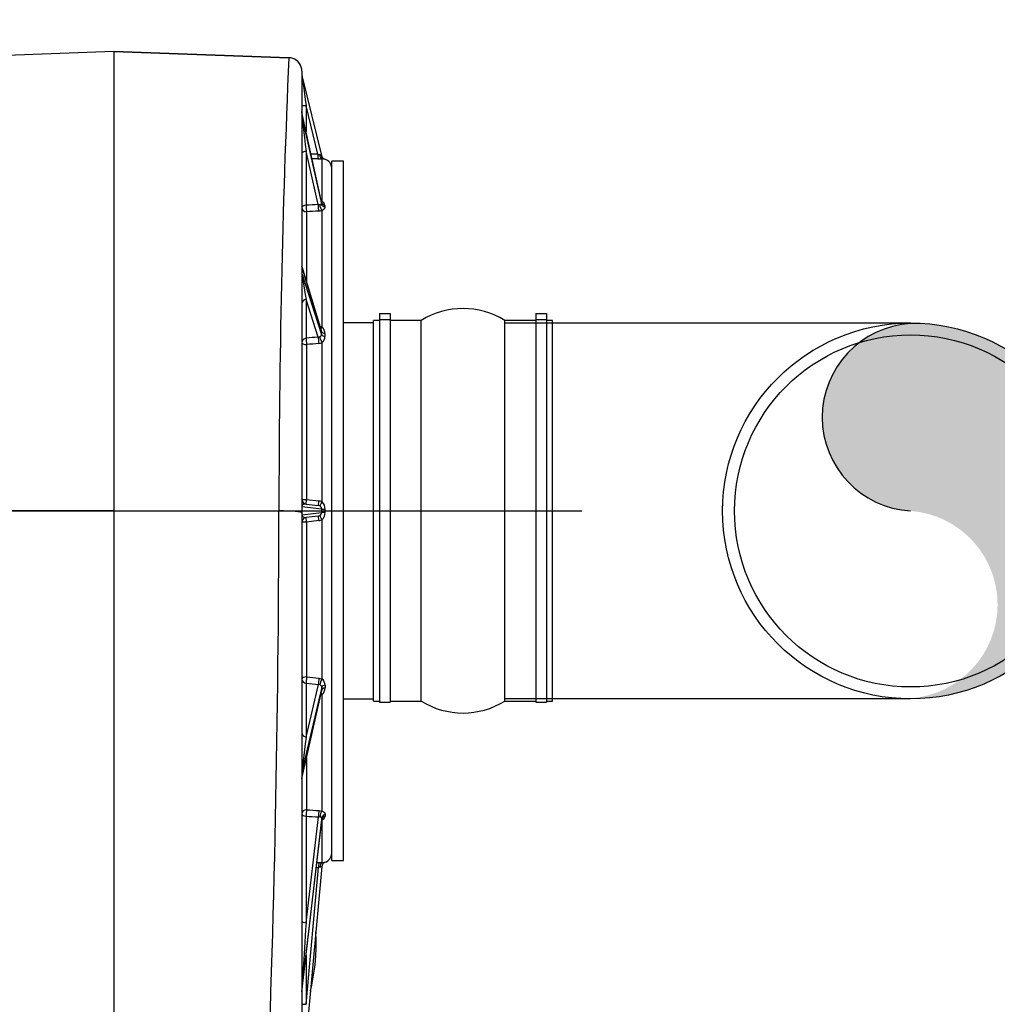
# Model space of a CAD drawing. Header units: metres. Extents: x -270273 to 328371, y -146885 to 591473.
# Tile 457 of 473: x 154530 to 155349, y 434119 to 434944. Entities that reach past the tile are written whole.
import ezdxf
from ezdxf import colors
from ezdxf.entities.mleader import LeaderData, LeaderLine
from ezdxf.math import Vec2, Vec3

# ---------------------------------------------------------------- set-up
doc = ezdxf.new("R2010")
doc.units = ezdxf.units.M
doc.layers.get('0').update_dxf_attribs({"color": 151})
doc.layers.add('Iv-status-nieuw', color=170, linetype='Continuous')
doc.layers.add('Rahmen', color=7, linetype='Continuous')
doc.styles.get("Standard").update_dxf_attribs({"font": 'iv-font.shx'})

# ---------------------------------------------------------------- blocks, each defined once
blk = doc.blocks.new('_Dot')
at = {"color": 0, "linetype": 'ByBlock', "lineweight": -2}
blk.add_line((-0.5, 0), (-1, 0), dxfattribs=at)
at = {"color": 0, "linetype": 'ByBlock', "const_width": 0.5}
blk.add_lwpolyline([(-0.25, 0, 1), (0.25, 0, 1)], format="xyb", close=True, dxfattribs=at)
blk = doc.blocks.new('Ventilator 2 A.Z.')
for p, q in [((68207.2, -8848.42), (68060.61, -8853.53)), ((68207.2, -8848.43), (68060.61, -8853.54)), ((68207.2, -8848.43), (68207.2, -8848.42)), ((68353.8, -8853.53), (68207.2, -8848.42)), ((68207.2, -8848.43), (68353.8, -8853.54)), ((68207.2, -8848.43), (68207.2, -9233.24)), ((68364.7, -8864.83), (68364.7, -9234.9)), ((68364.82, -8868.34), (68381.07, -8935.63)), ((68368.25, -8893.93), (68364.7, -8893.93)), ((68378.02, -8934.36), (68368.25, -8893.93)), ((68368.25, -8893.93), (68368.25, -8915.32)), ((68364.8, -8899.48), (68364.7, -8898.63)), ((68381.18, -8974.66), (68364.78, -8899.47)), ((68364.78, -8902.78), (68381.18, -8976.1)), ((68381.15, -8974.45), (68364.8, -8899.48)), ((68378.25, -8976.63), (68368.25, -8931.95)), ((68368.25, -8931.95), (68368.25, -8977.23)), ((68381.7, -8974.2), (68381.7, -8938.33)), ((68389.7, -9526.24), (68389.7, -8940.24)), ((68399.7, -8940.24), (68389.7, -8940.24)), ((68399.7, -9526.24), (68399.7, -8940.24)), ((68381.18, -8976.1), (68381.18, -8974.66)), ((68383.97, -8977.34), (68383.97, -8978.76)), ((68368.7, -8982.61), (68368.7, -9041.31)), ((68381.7, -9079.42), (68381.7, -8981.48)), ((68381.26, -9083.07), (68364.75, -9028.59)), ((68364.75, -9034.33), (68381.26, -9085.55)), ((68381.15, -9082.36), (68364.88, -9028.67)), ((68378.4, -9087.64), (68368.25, -9056.15)), ((68368.25, -9056.15), (68368.25, -9088.66)), ((68429.7, -9068.05), (68438.7, -9068.05)), ((68429.7, -9068.05), (68429.7, -9073.05)), ((68438.7, -9068.05), (68438.7, -9073.05)), ((68560.7, -9068.05), (68569.7, -9068.05)), ((68560.7, -9068.05), (68560.7, -9073.05)), ((68569.7, -9068.05), (68569.7, -9073.05)), ((68424.7, -9075.74), (68399.7, -9075.74)), ((68424.7, -9392.74), (68424.7, -9073.74)), ((68429.7, -9073.74), (68424.7, -9073.74)), ((68429.7, -9073.05), (68429.7, -9393.74)), ((68429.7, -9073.05), (68438.7, -9073.05)), ((68438.7, -9073.05), (68438.7, -9393.74)), ((68464.7, -9073.74), (68438.7, -9073.74)), ((68464.7, -9392.74), (68464.7, -9073.74)), ((68534.7, -9392.74), (68534.7, -9073.74)), ((68560.7, -9073.74), (68534.7, -9073.74)), ((68560.7, -9073.05), (68560.7, -9393.74)), ((68560.7, -9073.05), (68569.7, -9073.05)), ((68569.7, -9073.05), (68569.7, -9393.74)), ((68574.7, -9073.74), (68569.7, -9073.74)), ((68574.7, -9392.74), (68574.7, -9073.74)), ((68381.26, -9085.55), (68381.26, -9083.07)), ((68384.04, -9084.69), (68384.04, -9087.14)), ((68381.7, -9225.84), (68381.7, -9092.15)), ((68368.7, -9093.99), (68368.7, -9223.8)), ((68368.7, -9223.8), (68378.96, -9224.95)), ((67746.63, -9233.24), (68599.15, -9233.24)), ((68207.2, -9233.24), (68068.93, -9233.31)), ((68207.2, -9233.24), (68345.48, -9233.31)), ((68207.2, -9233.24), (68207.2, -9753.24)), ((68364.7, -9229.92), (68364.74, -9229.92)), ((68381.32, -9231.81), (68364.74, -9229.92)), ((68368.25, -9227.64), (68378.5, -9228.81)), ((68381.32, -9234.67), (68381.32, -9231.81)), ((68384.09, -9231.83), (68384.09, -9234.65)), ((68364.7, -9234.9), (68364.7, -9717.82)), ((68364.7, -9236.55), (68364.74, -9236.55)), ((68364.74, -9236.55), (68381.32, -9234.67)), ((68378.5, -9237.67), (68368.25, -9238.83)), ((68378.96, -9241.53), (68368.7, -9242.68)), ((68381.7, -9374.26), (68381.7, -9240.63)), ((68368.7, -9242.68), (68368.7, -9372.49)), ((68379.03, -9373.51), (68381.7, -9374.26)), ((68381.36, -9381), (68364.73, -9451.97)), ((68368.25, -9377.82), (68368.25, -9422.93)), ((68368.25, -9422.93), (68378.58, -9378.85)), ((68379.74, -9379.1), (68378.58, -9378.85)), ((68381.36, -9383.46), (68381.36, -9381)), ((68384.13, -9379.33), (68384.13, -9381.76)), ((68364.73, -9457.72), (68381.36, -9383.46)), ((68364.8, -9457.65), (68381.3, -9383.98)), ((68381.7, -9387.12), (68380.53, -9387.44)), ((68381.7, -9484.91), (68381.7, -9387.12)), ((68399.7, -9390.74), (68424.7, -9390.74)), ((68424.7, -9392.74), (68429.7, -9392.74)), ((68429.7, -9393.74), (68438.7, -9393.74)), ((68438.7, -9392.74), (68464.7, -9392.74)), ((68534.7, -9392.74), (68560.7, -9392.74)), ((68560.7, -9393.74), (68569.7, -9393.74)), ((68569.7, -9392.74), (68574.7, -9392.74)), ((68368.7, -9440.22), (68368.7, -9483.86)), ((68368.25, -9489.25), (68368.25, -9578.65)), ((68368.25, -9578.65), (68378.64, -9489.87)), ((68379.77, -9489.94), (68378.64, -9489.87)), ((68379.09, -9484.48), (68381.7, -9484.91)), ((68384.16, -9487.68), (68384.16, -9489.08)), ((68381.4, -9490.62), (68364.72, -9633.15)), ((68364.72, -9636.47), (68381.4, -9492.04)), ((68364.73, -9636.46), (68381.39, -9492.14)), ((68381.7, -9492.36), (68381.36, -9492.41)), ((68381.4, -9492.04), (68381.4, -9490.62)), ((68381.7, -9528.14), (68381.7, -9492.36)), ((68379.13, -9528.12), (68381.7, -9528.14)), ((68384.18, -9527.84), (68384.18, -9527.85)), ((68389.7, -9526.24), (68399.7, -9526.24)), ((68381.43, -9531.29), (68364.72, -9715.15)), ((68368.25, -9646.88), (68378.68, -9532.12)), ((68379.79, -9532.01), (68378.68, -9532.12)), ((68368.25, -9605.97), (68368.25, -9646.88)), ((68364.7, -9646.88), (68368.25, -9646.88))]:
    blk.add_line(p, q)
for centre, radius, start, end in [((77134.87, -9235.96), 8789.39, 177.506291, 179.982732), ((68354.26, -8864.34), 10.34, 16.60041, 60.92967), ((68423.02, -8773.55), 166.99, 254.36574, 254.89482), ((68378.33, -8938.76), 4.16, 48.68078, 73.51853), ((68384.96, -8934.69), 4, 193.58244, 230.37811), ((68384.96, -8934.69), 4, 193.58244, 254.29426), ((68377.69, -8684.91), 253.45, 270.17676, 270.90729), ((68381.9, -8947.36), 9.03, 77.36392, 91.24366), ((68384.96, -8934.69), 4, 230.37811, 254.2447), ((68381.7, -8946.24), 8, 0, 74.21058), ((68379.05, -8971.3), 5.39, 261.38656, 275.74784), ((68378.07, -8986.92), 13.23, 74.07212, 76.96471), ((68378.33, -8975.29), 2.91, 12.47517, 16.01188), ((68380.25, -8977.64), 3.74, 4.61981, 67.04157), ((68378.05, -8969.77), 12.26, 273.05001, 287.34771), ((68499.7, -9129.99), 66.25, 58.10921, 121.89079), ((68378.11, -9086.65), 8.07, 63.57291, 75.53267), ((68377.9, -9083.3), 3.37, 3.94152, 16.06384), ((68377.33, -9084.51), 6.72, 358.48416, 49.32848), ((68378.41, -9084.34), 3.31, 269.79525, 292.1743), ((68378.1, -9085.12), 7.9, 275.49248, 297.1461), ((68377.81, -9087.28), 6.23, 308.6556, 1.34139), ((68368.7, -9223.67), 4, 180, 263.5), ((68378.16, -9232.07), 7.16, 60.34566, 83.61544), ((55095.93, -9216.47), 13249.56, 357.697427, 359.927174), ((68378.15, -9231.95), 3.16, 60.45277, 83.53802), ((68378.25, -9231.91), 3.07, 1.73861, 61.58153), ((68376.19, -9231.51), 7.91, 357.68238, 45.76589), ((68368.7, -9242.81), 4, 96.5, 180), ((68378.15, -9234.52), 3.16, 276.46217, 299.54705), ((68378.16, -9234.41), 7.16, 276.38441, 299.65449), ((68378.25, -9234.57), 3.07, 298.41756, 358.2623), ((68376.19, -9234.97), 7.91, 314.23676, 2.31497), ((68377.95, -9379.17), 6.18, 358.45396, 52.5808), ((68377.43, -9381.97), 6.69, 309.62682, 1.73302), ((68378.09, -9383.27), 3.28, 347.62711, 356.72582), ((68499.7, -9336.49), 66.25, 238.10921, 301.89079), ((68380.35, -9488.79), 3.82, 290.83129, 355.63671), ((68381.7, -9520.24), 8, 288.01687, 0), ((68385.41, -9531.65), 4, 108.00783, 174.8082), ((68385.41, -9531.65), 4, 128.86019, 174.8082), ((68381.86, -9519.13), 9.01, 268.98522, 284.86176), ((68385.41, -9531.65), 4, 107.9919, 128.86019), ((68379.4, -9528.9), 3.13, 277.18517, 310.29797), ((68207.2, -9595.74), 169.5, 0, 3.22126), ((68207.2, -9595.74), 169.5, 346.39514, 0)]:
    blk.add_arc(centre, radius, start, end)
for centre, major_axis, ratio, start_param, end_param in [((68353.41, -8864.83), (-11.3, -0.29), 0.999979, 3.427763, 4.65192), ((68353.41, -8864.83), (-11.3, -0.29), 0.999979, 3.115956, 3.427763), ((68368.7, -8897.21), (3.89, -28.87), 0.000378, 3.137939, 4.598475), ((68368.7, -8898.82), (-4, 0), 0.866025, 0, 0.189012), ((68368.7, -8934), (-3.92, 31.25), 0.006162, 0.044945, 1.504324), ((68368.7, -8931.47), (3.92, -32.04), 0.00544, 3.083275, 3.190068), ((68368.7, -8933.93), (4, 0), 0.5, 1.684243, 3.141593), ((68452.25, -9233.24), (-2624.28, 0), 0.113935, -1.542508, -1.540369), ((68378.47, -8934.36), (-0.01, 4), 0.113203, 1.570431, 3.113121), ((68381.7, -8934.33), (0.06, -4), 0.553885, 4.813567, 6.253937), ((68452.7, -9233.24), (-2624.31, 0), 0.112412, -1.542508, -1.540528), ((68368.7, -8979.21), (4, 0), 0.5, 1.684243, 3.141593), ((68452.25, -9231.25), (-2624.24, -150.96), 0.098349, -1.548252, -1.544441), ((68368.7, -8979.21), (-0.24, 3.99), 0.096224, 1.044095, 2.583084), ((68378.7, -8978.62), (-0.24, 3.99), 0.09644, 1.044131, 2.586907), ((68381.7, -8978.07), (-1.24, 3.8), 0.452502, 1.050033, 2.517332), ((68381.7, -8970.68), (1.15, 3.83), 0.465596, 3.446404, 3.712786), ((68385.11, -8974.01), (-4, 0.01), 0.868569, 0.190723, 1.28505), ((68385.11, -8975.45), (-4, -0.01), 0.863458, 0.187336, 1.281663), ((68368.7, -8979.21), (4, 0), 0.849578, 3.141593, 4.712389), ((68452.7, -9233.25), (-2624.31, -148.91), 0.097044, -1.5481, -1.544289), ((68368.7, -9028.29), (4, 0), 0.5, 3.141593, 3.296508), ((68368.7, -9034.02), (4, 0), 0.5, 3.141593, 3.296508), ((68368.7, -9051.65), (3.93, -23.21), 0.01834, 3.007847, 3.252243), ((68368.7, -9056.02), (-3.93, 21.84), 0.021057, 0.113904, 1.572618), ((68368.7, -9059.59), (4, 0), 0.866025, 1.684243, 3.141593), ((68381.7, -9077.33), (1.82, 3.56), 0.267362, 3.674879, 4.22923), ((68385.21, -9082.76), (-4, 0), 0.504357, 0.155373, 1.274753), ((68368.7, -9092.1), (4, 0), 0.866025, 1.684243, 3.141593), ((68368.7, -9092.1), (4, 0), 0.472025, 3.141593, 4.712389), ((68452.24, -9229.79), (-2624.17, -259.76), 0.056415, -1.548239, -1.544369), ((68368.7, -9092.1), (-0.4, 3.98), 0.053462, 0.520711, 2.059701), ((68452.7, -9233.24), (-2624.24, -256.27), 0.055676, -1.54809, -1.544221), ((68378.85, -9091.08), (-0.4, 3.98), 0.053842, 0.520723, 2.063557), ((68381.7, -9090.24), (-1.86, 3.54), 0.245228, 0.523324, 2.008144), ((68385.21, -9085.24), (-4, 0), 0.49563, 0.154464, 1.273845), ((68368.7, -9223.67), (-4, 0), 0.032007, 0, 1.570796), ((68368.7, -9223.67), (0.45, 3.97), 0.003625, 3.141593, 4.680582), ((68378.96, -9224.84), (0.45, 3.97), 0.003182, 3.141593, 4.684466), ((68344.78, -9234.9), (19.92, 0), 0.080079, 0, 1.535964), ((68368.7, -9230.71), (3.8, -1.62), 0.696957, 1.973132, 3.431466), ((68381.7, -9225.74), (-2, -3.46), 0.012548, 0.052999, 1.549088), ((68385.28, -9231.81), (-4, 0), 0.004986, 0.131484, 1.267984), ((68368.7, -9235.76), (3.8, 1.62), 0.696957, 2.85172, 4.310053), ((68368.7, -9242.81), (-0.45, 3.97), 0.003625, 4.744196, 6.283185), ((68378.96, -9241.64), (-0.45, 3.97), 0.003182, 4.740312, 6.283185), ((68381.7, -9240.73), (-2, 3.46), 0.012548, 4.734097, 6.230186), ((68385.28, -9234.67), (-4, 0), 0.004986, -1.267984, -0.131484), ((68368.7, -9242.81), (4, 0), 0.032007, 1.570796, 3.141593), ((68368.7, -9374.37), (-4, 0), 0.472025, 4.712389, 6.283185), ((68368.7, -9374.37), (0.4, 3.98), 0.053462, 1.081892, 2.620881), ((68452.7, -9233.24), (-2624.23, 256.27), 0.055676, 1.544221, 1.548158), ((68379.03, -9375.41), (0.4, 3.98), 0.053848, 1.077968, 2.620869), ((68381.7, -9376.17), (1.78, 3.58), 0.234826, 1.128116, 2.632187), ((68368.7, -9374.37), (-4, 0), 0.866025, 0, 1.45735), ((68452.25, -9236.68), (-2624.24, 259.77), 0.056417, 1.544368, 1.548306), ((68385.34, -9381.22), (-4, 0), 0.495711, 5.020283, 6.169483), ((68385.34, -9383.69), (-4, 0), 0.504276, 5.019629, 6.168829), ((68381.7, -9389.21), (1.73, -3.6), 0.256248, -4.223026, -3.769046), ((68368.7, -9419.48), (-4, 0), 0.866025, 0, 1.45735), ((68368.7, -9422.13), (-3.96, -29.96), 0.011391, 4.740604, 6.198694), ((68368.7, -9452.2), (-4, 0), 0.5, 6.169159, 6.283185), ((68368.7, -9457.95), (-4, 0), 0.5, 6.169159, 6.283185), ((68368.7, -9426.5), (3.96, 31.33), 0.010274, 3.059019, 3.243249), ((68368.7, -9487.26), (-4, 0), 0.849578, 4.712389, 6.283185), ((68368.7, -9487.26), (-4, 0), 0.5, 0, 1.45735), ((68368.7, -9487.26), (0.24, 3.99), 0.096224, 0.558508, 2.097498), ((68452.24, -9235.25), (-2624.15, 150.96), 0.098345, 1.544442, 1.548402), ((68452.7, -9233.23), (-2624.27, 148.91), 0.097042, 1.54429, 1.548249), ((68379.09, -9487.88), (0.24, 3.99), 0.096448, 0.554537, 2.09746), ((68381.7, -9488.32), (1.11, 3.84), 0.412816, 0.609918, 2.120011), ((68385.38, -9490.97), (-4, 0), 0.863559, 5.024575, 6.183718), ((68385.38, -9492.39), (-4, 0), 0.868471, 5.022862, 6.182005), ((68381.7, -9495.87), (1.02, -3.87), 0.425038, -3.69788, -3.536932), ((68452.7, -9233.25), (-2624.22, 0), 0.112409, 1.542039, 1.54276), ((68379.13, -9532.12), (-0.01, -4), 0.113203, 3.169812, 4.712751), ((68381.7, -9532.14), (0.06, 4), 0.478507, 0.028833, 1.543055), ((68452.25, -9233.22), (-2624.36, 0), 0.113939, 1.542034, 1.542758), ((68368.7, -9576.66), (-4, 0), 0.5, 0, 1.45735), ((68368.7, -9573.36), (-3.98, -59.81), 0.001695, -1.482242, -0.024319), ((68368.7, -9633.5), (4, 0), 0.866025, 3.041277, 3.141593)]:
    blk.add_ellipse(centre, major_axis=major_axis, ratio=ratio, start_param=start_param, end_param=end_param)
for points, knots in [([(68379.6, -8976.66), (68379.83, -8976.64), (68380.03, -8976.62), (68380.4, -8976.59), (68380.57, -8976.57), (68380.78, -8976.53), (68380.84, -8976.51), (68380.96, -8976.46), (68381.01, -8976.44), (68381.09, -8976.36), (68381.12, -8976.32), (68381.17, -8976.22), (68381.18, -8976.16), (68381.18, -8976.1)], [0, 0, 0, 0, 0.25, 0.25, 0.5, 0.5, 0.625, 0.625, 0.75, 0.75, 0.875, 0.875, 1, 1, 1, 1]), ([(68381.34, -8974.96), (68381.34, -8974.96), (68381.3, -8974.91), (68381.22, -8974.63), (68381.14, -8974.4)], [0.5908781, 0.5908781, 0.5908781, 0.5908781, 0.7232732, 1, 1, 1, 1]), ([(68383.97, -8978.76), (68383.97, -8979.03), (68383.93, -8979.29), (68383.75, -8979.78), (68383.61, -8980.02), (68383.34, -8980.35), (68383.23, -8980.46), (68383, -8980.68), (68382.87, -8980.78), (68382.44, -8981.09), (68382.1, -8981.29), (68381.7, -8981.48)], [0, 0, 0, 0, 0.25, 0.25, 0.5, 0.5, 0.625, 0.625, 0.75, 0.75, 1, 1, 1, 1]), ([(68379.66, -9087.4), (68379.9, -9087.3), (68380.11, -9087.2), (68380.49, -9086.97), (68380.65, -9086.84), (68380.86, -9086.62), (68380.93, -9086.55), (68381.04, -9086.38), (68381.09, -9086.29), (68381.17, -9086.1), (68381.2, -9086), (68381.25, -9085.79), (68381.26, -9085.67), (68381.26, -9085.55)], [0, 0, 0, 0, 0.25, 0.25, 0.5, 0.5, 0.625, 0.625, 0.75, 0.75, 0.875, 0.875, 1, 1, 1, 1]), ([(68381.36, -9381), (68381.36, -9380.75), (68381.32, -9380.54), (68381.16, -9380.15), (68381.05, -9379.98), (68380.76, -9379.68), (68380.59, -9379.55), (68380.21, -9379.31), (68379.99, -9379.2), (68379.74, -9379.1)], [0, 0, 0, 0, 0.25, 0.25, 0.5, 0.5, 0.75, 0.75, 1, 1, 1, 1]), ([(68381.7, -9484.91), (68382.15, -9485.1), (68382.51, -9485.29), (68382.97, -9485.6), (68383.11, -9485.7), (68383.36, -9485.92), (68383.47, -9486.03), (68383.67, -9486.26), (68383.76, -9486.37), (68383.9, -9486.61), (68383.96, -9486.74), (68384.11, -9487.12), (68384.16, -9487.39), (68384.16, -9487.68)], [0, 0, 0, 0, 0.25, 0.25, 0.375, 0.375, 0.5, 0.5, 0.625, 0.625, 0.75, 0.75, 1, 1, 1, 1]), ([(68381.4, -9490.62), (68381.4, -9490.48), (68381.36, -9490.38), (68381.2, -9490.22), (68381.08, -9490.17), (68380.8, -9490.09), (68380.63, -9490.06), (68380.24, -9490.01), (68380.02, -9489.98), (68379.77, -9489.94)], [0, 0, 0, 0, 0.25, 0.25, 0.5, 0.5, 0.75, 0.75, 1, 1, 1, 1]), ([(68381.4, -9492.12), (68381.45, -9491.9), (68381.52, -9491.57), (68381.59, -9491.5), (68381.59, -9491.5)], [0, 0, 0, 0, 0.2289409, 0.4149304, 0.4149304, 0.4149304, 0.4149304])]:
    blk.add_open_spline(points, degree=3, knots=knots)

msp = doc.modelspace()

# ---------------------------------------------------------------- hatches: boundary and pattern name
at = {"layer": 'Iv-status-nieuw', "true_color": 0x636466}
h = msp.add_hatch(color=251, dxfattribs=at)
h.dxf.hatch_style = 1
h.paths.add_polyline_path([(155276.8289, 434689.7581, 0.94390977), (155276.8289, 434532.7195)])
h.paths.add_polyline_path([(155276.8289, 434689.7581), (155276.8289, 434532.7195), (155433.8676, 434532.7195, 0.41421356)])
h.paths.add_polyline_path([(155433.8676, 434532.7195), (155276.8289, 434532.7195, -0.92743697), (155276.8289, 434375.6809, 0.41421356)])

# ---------------------------------------------------------------- linework, layer by layer
at = {"layer": 'Iv-status-nieuw'}
for p, q in [((155276.8289, 434690.2195), (154936.8289, 434690.2195)), ((155276.8289, 434375.2195), (154936.8289, 434375.2195))]:
    msp.add_line(p, q, dxfattribs=at)
for radius in [157.5, 147.5]:
    msp.add_circle((155276.8289, 434532.7195), radius, dxfattribs=at)
msp.add_arc((155281.364, 434611.2388), 78.6502, 93.3055465, 266.6944535, dxfattribs=at)

# ---------------------------------------------------------------- block references
msp.add_blockref('Ventilator 2 A.Z.', (86402.1243, 443766.1003), dxfattribs=at)

# ---------------------------------------------------------------- leaders
at = {"layer": 'Rahmen', "color": 7, "linetype": 'Continuous'}
ml = msp.add_multileader_mtext('Standard', dxfattribs=at)
ml.set_content('\\pxsm0.9;{\\fSolid Edge ISO|b1|i0|c0|p34;VENTILATOR 1 (V42600)}', color=7)
ml.set_leader_properties()
ml.set_arrow_properties(name='DOT')
ml.build(insert=Vec2(0, 0))
ml.multileader.update_dxf_attribs({"leader_type": 0, "dogleg_length": 0, "arrow_head_size": 50})
ctx = ml.context
ctx.base_point, ctx.char_height, ctx.arrow_head_size, ctx.landing_gap_size, ctx.plane_origin = Vec3(153967.9422, 442413.0757), 50, 50, 17.5, Vec3(149169.2122, 441836.9358)
ctx.text_align_type = 1
notes = []
notes.append((ctx, [(0, (0, 0, 0), (0, 0), (1, 0), 1, [])]))
ctx.mtext.insert, ctx.mtext.width, ctx.mtext.alignment = Vec3(154440.2041, 442446.409), 995.555187, 2
ml = msp.add_multileader_mtext('Standard', dxfattribs=at)
ml.set_content('\\pxsm0.9;{\\fSolid Edge ISO|b0|i0|c0|p34;DS1, GR135°, Mbgr.90}', color=7)
ml.set_leader_properties()
ml.set_arrow_properties(name='DOT')
ml.build(insert=Vec2(0, 0))
ml.multileader.update_dxf_attribs({"leader_type": 0, "dogleg_length": 0, "arrow_head_size": 50})
ctx = ml.context
ctx.base_point, ctx.char_height, ctx.arrow_head_size, ctx.landing_gap_size, ctx.plane_origin = Vec3(153983.9754, 442101.6998), 50, 50, 17.5, Vec3(150326.6866, 441596.0885)
ctx.text_align_type = 1
notes.append((ctx, [(0, (0, 0, 0), (0, 0), (1, 0), 1, [])]))
ctx.mtext.insert, ctx.mtext.alignment = Vec3(154406.2373, 442135.0331), 2
ml = msp.add_multileader_mtext('Standard', dxfattribs=at)
ml.set_content('\\pxsm0.9;{\\fSolid Edge ISO|b1|i0|c0|p34;%%C315}', color=7)
ml.set_leader_properties()
ml.set_arrow_properties(name='DOT')
ml.build(insert=Vec2(0, 0))
ml.multileader.update_dxf_attribs({"leader_type": 0, "dogleg_length": 0, "arrow_head_size": 50})
ctx = ml.context
ctx.base_point, ctx.char_height, ctx.arrow_head_size, ctx.landing_gap_size, ctx.plane_origin = Vec3(155141.5835, 441267.8761), 50, 50, 17.5, Vec3(151368.4114, 440683.4029)
ctx.text_align_type = 1
notes.append((ctx, [(0, (0, 0, 0), (0, 0), (1, 0), 1, [])]))
ctx.mtext.insert, ctx.mtext.alignment = Vec3(155241.2264, 441292.8761), 2
ml = msp.add_multileader_mtext('Standard', dxfattribs=at)
ml.set_content('\\pxsm0.9;{\\fSolid Edge ISO|b1|i0|c0|p34;VENTILATOR 2 (V42700)}', color=7)
ml.set_leader_properties()
ml.set_arrow_properties(name='DOT')
ml.build(insert=Vec2(0, 0))
ml.multileader.update_dxf_attribs({"leader_type": 0, "dogleg_length": 0, "arrow_head_size": 50})
ctx = ml.context
ctx.base_point, ctx.char_height, ctx.arrow_head_size, ctx.landing_gap_size, ctx.plane_origin = Vec3(154650.7196, 438617.732), 50, 50, 17.5, Vec3(150117.8651, 438041.5921)
ctx.text_align_type = 1
notes.append((ctx, [(0, (0, 0, 0), (0, 0), (1, 0), 1, [])]))
ctx.mtext.insert, ctx.mtext.width, ctx.mtext.alignment = Vec3(154930.1244, 438651.0653), 995.555187, 2
ml = msp.add_multileader_mtext('Standard', dxfattribs=at)
ml.set_content('\\pxsm0.9;{\\fSolid Edge ISO|b1|i0|c0|p34;1,5 kW}', color=7)
ml.set_leader_properties()
ml.set_arrow_properties(name='DOT')
ml.build(insert=Vec2(0, 0))
ml.multileader.update_dxf_attribs({"leader_type": 0, "dogleg_length": 0, "arrow_head_size": 50})
ctx = ml.context
ctx.base_point, ctx.char_height, ctx.arrow_head_size, ctx.landing_gap_size, ctx.plane_origin = Vec3(154458.3231, 438536.4387), 50, 50, 17.5, Vec3(150806.5795, 437956.7274)
ctx.text_align_type = 1
notes.append((ctx, [(0, (0, 0, 0), (0, 0), (1, 0), 1, [])]))
ctx.mtext.insert, ctx.mtext.alignment = Vec3(154597.2517, 438566.2006), 2
ml = msp.add_multileader_mtext('Standard', dxfattribs=at)
ml.set_content('{\\pxsm0.9;\\fSolid Edge ISO|b1||i0||c0|p34;\\W1.;HF R 315 -17D\\P}', color=7)
ml.set_leader_properties()
ml.set_arrow_properties(name='DOT')
ml.build(insert=Vec2(0, 0))
ml.multileader.update_dxf_attribs({"leader_type": 0, "dogleg_length": 0, "arrow_head_size": 50})
ctx = ml.context
ctx.base_point, ctx.char_height, ctx.arrow_head_size, ctx.landing_gap_size, ctx.plane_origin = Vec3(154597.752, 438446.6023), 50, 50, 17.5, Vec3(151113.073, 437862.4544)
ctx.text_align_type = 1
notes.append((ctx, [(0, (0, 0, 0), (0, 0), (1, 0), 1, [])]))
ctx.mtext.insert, ctx.mtext.alignment = Vec3(154782.3165, 438471.9276), 2
ml = msp.add_multileader_mtext('Standard', dxfattribs=at)
ml.set_content('{\\pxsm0.9;\\fSolid Edge ISO|b0||i0||c0|p34;\\W1.;DS1, GR270°, Mbgr.90\\P}', color=7)
ml.set_leader_properties()
ml.set_arrow_properties(name='DOT')
ml.build(insert=Vec2(0, 0))
ml.multileader.update_dxf_attribs({"leader_type": 0, "dogleg_length": 0, "arrow_head_size": 50})
ctx = ml.context
ctx.base_point, ctx.char_height, ctx.arrow_head_size, ctx.landing_gap_size, ctx.plane_origin = Vec3(154626.9716, 438354.9535), 50, 50, 17.5, Vec3(151218.8329, 437847.5338)
ctx.text_align_type = 1
notes.append((ctx, [(0, (0, 0, 0), (0, 0), (1, 0), 1, [])]))
ctx.mtext.insert, ctx.mtext.alignment = Vec3(154893.6216, 438386.4785), 2
ml = msp.add_multileader_mtext('Standard', dxfattribs=at)
ml.set_content('\\pxsm0.9;{\\fSolid Edge ISO|b1|i0|c0|p34;A42708}', color=7)
ml.set_leader_properties()
ml.set_arrow_properties(name='DOT')
ml.build(insert=Vec2(0, 0))
ml.multileader.update_dxf_attribs({"leader_type": 0, "dogleg_length": 0, "arrow_head_size": 50})
ctx = ml.context
ctx.base_point, ctx.char_height, ctx.arrow_head_size, ctx.landing_gap_size, ctx.plane_origin = Vec3(155993.9354, 437905.2509), 50, 50, 17.5, Vec3(152220.7633, 437320.7776)
ctx.text_align_type = 1
notes.append((ctx, [(0, (0, 0, 0), (0, 0), (1, 0), 1, [])]))
ctx.mtext.insert, ctx.mtext.alignment = Vec3(156149.5307, 437930.2509), 2
for ctx, leaders in notes:
    for number, flags, end, landing, length, lines in leaders:
        leader = LeaderData()
        leader.index, (leader.has_last_leader_line, leader.has_dogleg_vector, leader.attachment_direction) = number, flags
        leader.last_leader_point, leader.dogleg_vector, leader.dogleg_length = Vec3(end), Vec3(landing), length
        for number, points, colour, breaks in lines:
            line = LeaderLine()
            line.index, line.vertices, line.color, line.breaks = number, Vec3.list(points), colors.encode_raw_color(colour), breaks
            leader.lines.append(line)
        ctx.leaders.append(leader)

doc.saveas('drawing.dxf')
